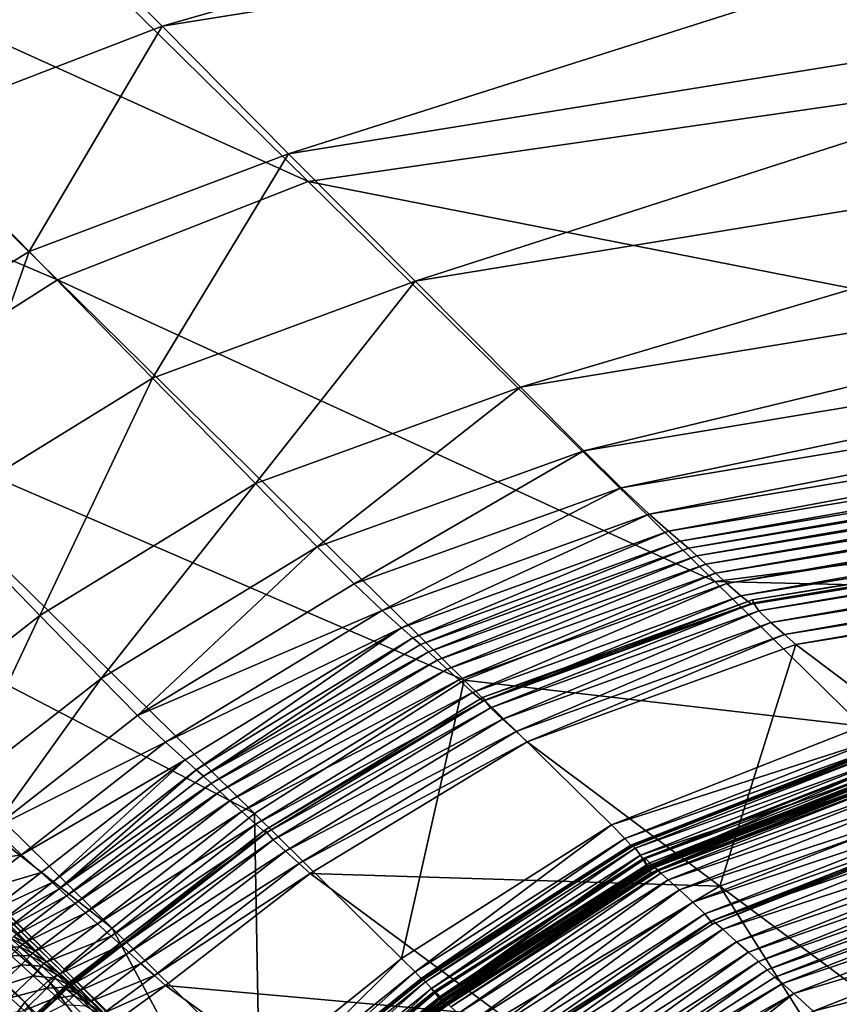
# Model space of a CAD drawing. Header units: millimetres. Extents: x 2387 to 13955, y -4964 to 364.
# Tile 768 of 1056: x 2463 to 2508, y 234 to 288. Entities that reach past the tile are written whole.
import ezdxf

# ---------------------------------------------------------------- set-up
doc = ezdxf.new("R2010")
doc.units = ezdxf.units.MM
doc.header["$MEASUREMENT"] = 0
doc.layers.add('Predefinito', color=7, linetype='Continuous', true_color=0x000000)

# ---------------------------------------------------------------- blocks, each defined once
blk = doc.blocks.new('Blocco 09')
at = {"layer": 'Predefinito'}
for points in [[(-954.798, 33.515, 715.808), (-895.286, 42.93, 715.807), (-876.089, 20.107, 600.211)], [(-887.909, 35.58, 768.714), (-946.648, 26.255, 768.714), (-940.865, 20.43, 769.271)], [(-940.865, 20.43, 769.271), (-882.716, 29.741, 769.271), (-887.909, 35.58, 768.714)], [(-968.547, 28.111, 715.808), (-954.798, 33.515, 715.808), (-932.858, 11.911, 600.213)], [(-876.089, 20.107, 600.211), (-932.858, 11.911, 600.213), (-954.798, 33.515, 715.808)], [(-882.716, 29.741, 769.271), (-940.865, 20.43, 769.271), (-933.926, 13.439, 769.543)], [(-933.926, 13.439, 769.543), (-876.484, 22.733, 769.542), (-882.716, 29.741, 769.271)], [(-980.06, 20.774, 715.808), (-968.547, 28.111, 715.808), (-946.606, 6.508, 600.213)], [(-932.858, 11.911, 600.213), (-946.606, 6.508, 600.213), (-968.547, 28.111, 715.808)], [(-946.648, 26.255, 768.714), (-960.594, 20.814, 768.714), (-954.945, 15.022, 769.271)], [(-954.945, 15.022, 769.271), (-940.865, 20.43, 769.271), (-946.648, 26.255, 768.714)], [(-876.484, 22.733, 769.542), (-933.926, 13.439, 769.543), (-926.987, 6.448, 769.271)], [(-926.987, 6.448, 769.271), (-870.252, 15.726, 769.271), (-876.484, 22.733, 769.542)], [(-946.606, 6.508, 600.213), (-958.118, -0.829, 600.213), (-980.06, 20.774, 715.808)], [(-940.865, 20.43, 769.271), (-954.945, 15.022, 769.271), (-948.166, 8.071, 769.542)], [(-948.166, 8.071, 769.542), (-933.926, 13.439, 769.543), (-940.865, 20.43, 769.271)], [(-932.858, 11.911, 600.213), (-876.089, 20.107, 600.211), (-856.563, -3.092, 483.865)], [(-870.252, 15.726, 769.271), (-926.987, 6.448, 769.271), (-921.205, 0.622, 768.714)], [(-921.205, 0.622, 768.714), (-865.059, 9.887, 768.714), (-870.252, 15.726, 769.271)], [(-959.876, 0.783, 769.543), (-948.166, 8.071, 769.542), (-954.945, 15.022, 769.271)], [(-933.926, 13.439, 769.543), (-948.166, 8.071, 769.542), (-941.388, 1.12, 769.271)], [(-941.388, 1.12, 769.271), (-926.987, 6.448, 769.271), (-933.926, 13.439, 769.543)], [(-946.606, 6.508, 600.213), (-932.858, 11.911, 600.213), (-910.542, -10.05, 483.867)], [(-856.563, -3.092, 483.865), (-910.542, -10.05, 483.867), (-932.858, 11.911, 600.213)], [(-865.059, 9.887, 768.714), (-921.205, 0.622, 768.714), (-917.735, -2.873, 768.132)], [(-917.735, -2.873, 768.132), (-861.942, 6.383, 768.132), (-865.059, 9.887, 768.714)], [(-948.166, 8.071, 769.542), (-959.876, 0.783, 769.543), (-953.164, -6.142, 769.271)], [(-953.164, -6.142, 769.271), (-941.388, 1.12, 769.271), (-948.166, 8.071, 769.542)], [(-958.118, -0.829, 600.213), (-946.606, 6.508, 600.213), (-924.29, -15.453, 483.867)], [(-910.542, -10.05, 483.867), (-924.29, -15.453, 483.867), (-946.606, 6.508, 600.213)], [(-926.987, 6.448, 769.271), (-941.388, 1.12, 769.271), (-935.739, -4.672, 768.714)], [(-935.739, -4.672, 768.714), (-921.205, 0.622, 768.714), (-926.987, 6.448, 769.271)], [(-861.942, 6.383, 768.132), (-917.735, -2.873, 768.132), (-915.682, -4.905, 767.45)], [(-915.682, -4.905, 767.45), (-860.107, 4.332, 767.451), (-861.942, 6.383, 768.132)], [(-860.107, 4.332, 767.451), (-915.682, -4.905, 767.45), (-914.148, -6.341, 766.594)], [(-914.148, -6.341, 766.594), (-858.754, 2.852, 766.597), (-860.107, 4.332, 767.451)], [(-858.754, 2.852, 766.597), (-914.148, -6.341, 766.594), (-913.083, -7.282, 765.8)], [(-913.083, -7.282, 765.8), (-857.819, 1.861, 765.804), (-858.754, 2.852, 766.597)], [(-857.819, 1.861, 765.804), (-913.083, -7.282, 765.8), (-912.438, -7.833, 765.305)], [(-912.438, -7.833, 765.305), (-857.235, 1.277, 765.308), (-857.819, 1.861, 765.804)], [(-941.388, 1.12, 769.271), (-953.164, -6.142, 769.271), (-947.571, -11.912, 768.714)], [(-947.571, -11.912, 768.714), (-935.739, -4.672, 768.714), (-941.388, 1.12, 769.271)], [(-857.235, 1.277, 765.308), (-912.438, -7.833, 765.305), (-911.994, -8.211, 765.072)], [(-911.994, -8.211, 765.072), (-856.821, 0.871, 765.072), (-857.235, 1.277, 765.308)], [(-921.205, 0.622, 768.714), (-935.739, -4.672, 768.714), (-932.349, -8.147, 768.132)], [(-932.349, -8.147, 768.132), (-917.735, -2.873, 768.132), (-921.205, 0.622, 768.714)], [(-856.821, 0.871, 765.072), (-911.994, -8.211, 765.072), (-911.534, -8.638, 765.063)], [(-911.534, -8.638, 765.063), (-856.397, 0.415, 765.06), (-856.821, 0.871, 765.072)], [(-856.397, 0.415, 765.06), (-911.534, -8.638, 765.063), (-911.043, -9.101, 765.103)], [(-911.043, -9.101, 765.103), (-855.954, -0.077, 765.099), (-856.397, 0.415, 765.06)], [(-855.954, -0.077, 765.099), (-911.043, -9.101, 765.103), (-910.504, -9.59, 765.016)], [(-910.504, -9.59, 765.016), (-855.487, -0.59, 765.013), (-855.954, -0.077, 765.099)], [(-965.922, -7.118, 600.215), (-958.118, -0.829, 600.213), (-935.802, -22.79, 483.867)], [(-924.29, -15.453, 483.867), (-935.802, -22.79, 483.867), (-958.118, -0.829, 600.213)], [(-855.487, -0.59, 765.013), (-910.504, -9.59, 765.016), (-909.878, -10.149, 764.627)], [(-909.878, -10.149, 764.627), (-854.945, -1.176, 764.627), (-855.487, -0.59, 765.013)], [(-854.945, -1.176, 764.627), (-909.878, -10.149, 764.627), (-909.121, -10.824, 763.763)], [(-909.121, -10.824, 763.763), (-854.279, -1.888, 763.763), (-854.945, -1.176, 764.627)], [(-854.279, -1.888, 763.763), (-909.121, -10.824, 763.763), (-908.533, -11.289, 762.857)], [(-908.533, -11.289, 762.857), (-853.752, -2.38, 762.857), (-854.279, -1.888, 763.763)], [(-853.666, -2.129, 762.182), (-908.471, -11.047, 762.177), (-908.413, -11.217, 762.339)], [(-908.471, -11.047, 762.177), (-853.666, -2.129, 762.182), (-853.627, -2.307, 762.342)], [(-908.413, -11.217, 762.339), (-853.627, -2.307, 762.342), (-853.666, -2.129, 762.182)], [(-853.752, -2.38, 762.857), (-908.533, -11.289, 762.857), (-908.413, -11.217, 762.339)], [(-853.627, -2.307, 762.342), (-908.413, -11.217, 762.339), (-908.471, -11.047, 762.177)], [(-853.627, -2.307, 762.342), (-908.413, -11.217, 762.339), (-908.122, -11.656, 762.306)], [(-908.413, -11.217, 762.339), (-853.627, -2.307, 762.342), (-853.752, -2.38, 762.857)], [(-908.122, -11.656, 762.306), (-853.387, -2.767, 762.307), (-853.627, -2.307, 762.342)], [(-917.735, -2.873, 768.132), (-932.349, -8.147, 768.132), (-930.332, -10.177, 767.448)], [(-930.332, -10.177, 767.448), (-915.682, -4.905, 767.45), (-917.735, -2.873, 768.132)], [(-910.542, -10.05, 483.867), (-856.563, -3.092, 483.865), (-849.499, -11.485, 440.634)], [(-853.387, -2.767, 762.307), (-908.122, -11.656, 762.306), (-907.477, -12.291, 761.561)], [(-907.477, -12.291, 761.561), (-852.822, -3.436, 761.561), (-853.387, -2.767, 762.307)], [(-852.822, -3.436, 761.561), (-907.477, -12.291, 761.561), (-906.723, -12.963, 759.816)], [(-906.723, -12.963, 759.816), (-852.154, -4.146, 759.816), (-852.822, -3.436, 761.561)], [(-852.154, -4.146, 759.816), (-906.723, -12.963, 759.816), (-906.107, -13.513, 756.787)], [(-906.107, -13.513, 756.787), (-851.607, -4.726, 756.787), (-852.154, -4.146, 759.816)], [(-935.739, -4.672, 768.714), (-947.571, -11.912, 768.714), (-944.215, -15.374, 768.132)], [(-944.215, -15.374, 768.132), (-932.349, -8.147, 768.132), (-935.739, -4.672, 768.714)], [(-851.607, -4.726, 756.787), (-906.107, -13.513, 756.787), (-895.49, -21.485, 715.863)], [(-915.682, -4.905, 767.45), (-930.332, -10.177, 767.448), (-928.798, -11.633, 766.587)], [(-928.798, -11.633, 766.587), (-914.148, -6.341, 766.594), (-915.682, -4.905, 767.45)], [(-955.471, -18.099, 768.671), (-947.571, -11.912, 768.714), (-953.164, -6.142, 769.271)], [(-914.148, -6.341, 766.594), (-928.798, -11.633, 766.587), (-927.729, -12.595, 765.789)], [(-927.729, -12.595, 765.789), (-913.083, -7.282, 765.8), (-914.148, -6.341, 766.594)], [(-968.543, -9.377, 600.223), (-965.922, -7.118, 600.215), (-943.606, -29.078, 483.876)], [(-935.802, -22.79, 483.867), (-943.606, -29.078, 483.876), (-965.922, -7.118, 600.215)], [(-913.083, -7.282, 765.8), (-927.729, -12.595, 765.789), (-927.104, -13.142, 765.298)], [(-927.104, -13.142, 765.298), (-912.438, -7.833, 765.305), (-913.083, -7.282, 765.8)], [(-912.438, -7.833, 765.305), (-927.104, -13.142, 765.298), (-926.692, -13.504, 765.071)], [(-926.692, -13.504, 765.071), (-911.994, -8.211, 765.072), (-912.438, -7.833, 765.305)], [(-932.349, -8.147, 768.132), (-944.215, -15.374, 768.132), (-942.211, -17.402, 767.447)], [(-942.211, -17.402, 767.447), (-930.332, -10.177, 767.448), (-932.349, -8.147, 768.132)], [(-911.994, -8.211, 765.072), (-926.692, -13.504, 765.071), (-926.258, -13.908, 765.069)], [(-926.258, -13.908, 765.069), (-911.534, -8.638, 765.063), (-911.994, -8.211, 765.072)], [(-911.534, -8.638, 765.063), (-926.258, -13.908, 765.069), (-925.778, -14.36, 765.113)], [(-925.778, -14.36, 765.113), (-911.043, -9.101, 765.103), (-911.534, -8.638, 765.063)], [(-911.043, -9.101, 765.103), (-925.778, -14.36, 765.113), (-925.229, -14.863, 765.022)], [(-925.229, -14.863, 765.022), (-910.504, -9.59, 765.016), (-911.043, -9.101, 765.103)], [(-969.417, -10.007, 600.215), (-968.822, -9.62, 600.223), (-946.509, -31.578, 483.904)], [(-968.822, -9.62, 600.223), (-968.629, -9.561, 600.228), (-946.317, -31.517, 483.923)], [(-946.317, -31.517, 483.923), (-946.509, -31.578, 483.904), (-968.822, -9.62, 600.223)], [(-968.629, -9.561, 600.228), (-968.543, -9.377, 600.223), (-946.23, -31.335, 483.904)], [(-946.23, -31.335, 483.904), (-946.317, -31.517, 483.923), (-968.629, -9.561, 600.228)], [(-943.606, -29.078, 483.876), (-946.23, -31.335, 483.904), (-968.543, -9.377, 600.223)], [(-910.504, -9.59, 765.016), (-925.229, -14.863, 765.022), (-924.587, -15.445, 764.629)], [(-924.587, -15.445, 764.629), (-909.878, -10.149, 764.627), (-910.504, -9.59, 765.016)], [(-970.705, -11.173, 600.213), (-969.417, -10.007, 600.215), (-947.102, -31.967, 483.876)], [(-946.509, -31.578, 483.904), (-947.102, -31.967, 483.876), (-969.417, -10.007, 600.215)], [(-928.798, -11.633, 766.587), (-930.332, -10.177, 767.448), (-942.211, -17.402, 767.447)], [(-909.878, -10.149, 764.627), (-924.587, -15.445, 764.629), (-923.829, -16.131, 763.763)], [(-924.29, -15.453, 483.867), (-910.542, -10.05, 483.867), (-902.468, -17.996, 440.635)], [(-923.829, -16.131, 763.763), (-909.121, -10.824, 763.763), (-909.878, -10.149, 764.627)], [(-849.499, -11.485, 440.634), (-902.468, -17.996, 440.635), (-910.542, -10.05, 483.867)], [(-971.703, -12.552, 600.231), (-970.705, -11.173, 600.213), (-948.39, -33.134, 483.867)], [(-947.102, -31.967, 483.876), (-948.39, -33.134, 483.867), (-970.705, -11.173, 600.213)], [(-909.121, -10.824, 763.763), (-923.829, -16.131, 763.763), (-923.256, -16.607, 762.855)], [(-923.256, -16.607, 762.855), (-908.533, -11.289, 762.857), (-909.121, -10.824, 763.763)], [(-908.533, -11.289, 762.857), (-923.256, -16.607, 762.855), (-923.171, -16.557, 762.332)], [(-908.471, -11.047, 762.177), (-923.251, -16.4, 762.167), (-923.171, -16.557, 762.332)], [(-923.251, -16.4, 762.167), (-908.471, -11.047, 762.177), (-908.413, -11.217, 762.339)], [(-908.413, -11.217, 762.339), (-923.171, -16.557, 762.332), (-923.251, -16.4, 762.167)], [(-923.171, -16.557, 762.332), (-908.413, -11.217, 762.339), (-908.471, -11.047, 762.177)], [(-908.413, -11.217, 762.339), (-923.171, -16.557, 762.332), (-922.848, -16.977, 762.304)], [(-923.171, -16.557, 762.332), (-908.413, -11.217, 762.339), (-908.533, -11.289, 762.857)], [(-922.848, -16.977, 762.304), (-908.122, -11.656, 762.306), (-908.413, -11.217, 762.339)], [(-942.211, -17.402, 767.447), (-940.672, -18.869, 766.583), (-928.798, -11.633, 766.587)], [(-927.729, -12.595, 765.789), (-928.798, -11.633, 766.587), (-940.672, -18.869, 766.583)], [(-908.122, -11.656, 762.306), (-922.848, -16.977, 762.304), (-922.196, -17.61, 761.561)], [(-922.196, -17.61, 761.561), (-907.477, -12.291, 761.561), (-908.122, -11.656, 762.306)], [(-947.571, -11.912, 768.714), (-955.471, -18.099, 768.671), (-952.123, -21.553, 768.089)], [(-952.123, -21.553, 768.089), (-944.215, -15.374, 768.132), (-947.571, -11.912, 768.714)], [(-907.477, -12.291, 761.561), (-922.196, -17.61, 761.561), (-921.447, -18.287, 759.816)], [(-921.447, -18.287, 759.816), (-906.723, -12.963, 759.816), (-907.477, -12.291, 761.561)], [(-948.39, -33.134, 483.867), (-949.393, -34.508, 483.935), (-971.703, -12.552, 600.231)], [(-940.672, -18.869, 766.583), (-939.598, -19.842, 765.783), (-927.729, -12.595, 765.789)], [(-927.729, -12.595, 765.789), (-939.598, -19.842, 765.783), (-938.988, -20.388, 765.293)], [(-938.988, -20.388, 765.293), (-927.104, -13.142, 765.298), (-927.729, -12.595, 765.789)], [(-906.723, -12.963, 759.816), (-921.447, -18.287, 759.816), (-920.835, -18.842, 756.787)], [(-920.835, -18.842, 756.787), (-906.107, -13.513, 756.787), (-906.723, -12.963, 759.816)], [(-927.104, -13.142, 765.298), (-938.988, -20.388, 765.293), (-938.596, -20.739, 765.07)], [(-938.596, -20.739, 765.07), (-926.692, -13.504, 765.071), (-927.104, -13.142, 765.298)], [(-926.258, -13.908, 765.069), (-926.692, -13.504, 765.071), (-938.596, -20.739, 765.07)], [(-938.596, -20.739, 765.07), (-938.177, -21.127, 765.073), (-926.258, -13.908, 765.069)], [(-925.778, -14.36, 765.113), (-926.258, -13.908, 765.069), (-938.177, -21.127, 765.073)], [(-906.107, -13.513, 756.787), (-920.835, -18.842, 756.787), (-910.268, -26.772, 715.803)], [(-910.268, -26.772, 715.803), (-895.49, -21.485, 715.863), (-906.107, -13.513, 756.787)], [(-938.177, -21.127, 765.073), (-937.702, -21.568, 765.12), (-925.778, -14.36, 765.113)], [(-925.229, -14.863, 765.022), (-925.778, -14.36, 765.113), (-937.702, -21.568, 765.12)], [(-937.702, -21.568, 765.12), (-937.144, -22.078, 765.027), (-925.229, -14.863, 765.022)], [(-924.587, -15.445, 764.629), (-925.229, -14.863, 765.022), (-937.144, -22.078, 765.027)], [(-944.215, -15.374, 768.132), (-952.123, -21.553, 768.089), (-950.121, -23.578, 767.404)], [(-950.121, -23.578, 767.404), (-942.211, -17.402, 767.447), (-944.215, -15.374, 768.132)], [(-937.144, -22.078, 765.027), (-936.491, -22.672, 764.63), (-924.587, -15.445, 764.629)], [(-923.829, -16.131, 763.763), (-924.587, -15.445, 764.629), (-936.491, -22.672, 764.63)], [(-927.728, -30.735, 440.635), (-935.802, -22.79, 483.867), (-924.29, -15.453, 483.867)], [(-924.29, -15.453, 483.867), (-916.216, -23.399, 440.635), (-927.728, -30.735, 440.635)], [(-902.468, -17.996, 440.635), (-916.216, -23.399, 440.635), (-924.29, -15.453, 483.867)], [(-936.491, -22.672, 764.63), (-935.73, -23.364, 763.763), (-923.829, -16.131, 763.763)], [(-923.256, -16.607, 762.855), (-923.829, -16.131, 763.763), (-935.73, -23.364, 763.763)], [(-935.73, -23.364, 763.763), (-935.171, -23.852, 762.853), (-923.256, -16.607, 762.855)], [(-923.171, -16.557, 762.332), (-923.251, -16.4, 762.167), (-935.227, -23.694, 762.158)], [(-935.227, -23.694, 762.158), (-923.251, -16.4, 762.167), (-923.171, -16.557, 762.332)], [(-935.227, -23.694, 762.158), (-935.123, -23.831, 762.326), (-923.171, -16.557, 762.332)], [(-923.171, -16.557, 762.332), (-935.123, -23.831, 762.326), (-935.227, -23.694, 762.158)], [(-923.256, -16.607, 762.855), (-935.171, -23.852, 762.853), (-935.123, -23.831, 762.326)], [(-922.848, -16.977, 762.304), (-923.171, -16.557, 762.332), (-935.123, -23.831, 762.326)], [(-935.123, -23.831, 762.326), (-923.171, -16.557, 762.332), (-923.256, -16.607, 762.855)], [(-935.123, -23.831, 762.326), (-934.764, -24.222, 762.303), (-922.848, -16.977, 762.304)], [(-922.196, -17.61, 761.561), (-922.848, -16.977, 762.304), (-934.764, -24.222, 762.303)], [(-940.672, -18.869, 766.583), (-942.211, -17.402, 767.447), (-950.121, -23.578, 767.404)], [(-934.764, -24.222, 762.303), (-934.101, -24.847, 761.561), (-922.196, -17.61, 761.561)], [(-921.447, -18.287, 759.816), (-922.196, -17.61, 761.561), (-934.101, -24.847, 761.561)], [(-934.101, -24.847, 761.561), (-933.354, -25.526, 759.816), (-921.447, -18.287, 759.816)], [(-920.835, -18.842, 756.787), (-921.447, -18.287, 759.816), (-933.354, -25.526, 759.816)], [(-916.216, -23.399, 440.635), (-902.468, -17.996, 440.635), (-901.733, -18.746, 435.591)], [(-950.121, -23.578, 767.404), (-948.58, -25.046, 766.538), (-940.672, -18.869, 766.583)], [(-939.598, -19.842, 765.783), (-940.672, -18.869, 766.583), (-948.58, -25.046, 766.538)], [(-933.354, -25.526, 759.816), (-932.743, -26.082, 756.787), (-920.835, -18.842, 756.787)], [(-910.268, -26.772, 715.803), (-920.835, -18.842, 756.787), (-932.743, -26.082, 756.787)], [(-901.733, -18.746, 435.591), (-915.475, -24.146, 435.59), (-916.216, -23.399, 440.635)], [(-915.475, -24.146, 435.59), (-901.733, -18.746, 435.591), (-901.434, -19.121, 433.804)], [(-901.434, -19.121, 433.804), (-915.157, -24.513, 433.805), (-915.475, -24.146, 435.59)], [(-915.157, -24.513, 433.805), (-901.434, -19.121, 433.804), (-901.382, -19.225, 433.634)], [(-901.382, -19.225, 433.634), (-915.094, -24.611, 433.636), (-915.157, -24.513, 433.805)], [(-915.116, -24.554, 433.439), (-901.392, -19.162, 433.438), (-901.355, -19.118, 432.488)], [(-901.355, -19.118, 432.488), (-915.097, -24.518, 432.488), (-915.116, -24.554, 433.439)], [(-901.392, -19.162, 433.438), (-915.116, -24.554, 433.439), (-915.094, -24.611, 433.636)], [(-915.097, -24.518, 432.488), (-901.355, -19.118, 432.488), (-901.163, -19.28, 430.057)], [(-901.163, -19.28, 430.057), (-914.911, -24.683, 430.057), (-915.097, -24.518, 432.488)], [(-915.094, -24.611, 433.636), (-901.382, -19.225, 433.634), (-901.392, -19.162, 433.438)], [(-914.911, -24.683, 430.057), (-901.163, -19.28, 430.057), (-900.893, -19.673, 427.674)], [(-948.58, -25.046, 766.538), (-947.504, -26.021, 765.738), (-939.598, -19.842, 765.783)], [(-939.598, -19.842, 765.783), (-947.504, -26.021, 765.738), (-946.902, -26.568, 765.248)], [(-946.902, -26.568, 765.248), (-938.988, -20.388, 765.293), (-939.598, -19.842, 765.783)], [(-900.893, -19.673, 427.674), (-914.612, -25.063, 427.674), (-914.911, -24.683, 430.057)], [(-914.612, -25.063, 427.674), (-900.893, -19.673, 427.674), (-900.62, -20.323, 426.87)], [(-914.446, -25.226, 425.722), (-900.727, -19.836, 425.721), (-900.589, -19.845, 423.294)], [(-900.727, -19.836, 425.721), (-914.446, -25.226, 425.722), (-914.234, -25.69, 426.663)], [(-900.589, -19.845, 423.294), (-914.337, -25.248, 423.294), (-914.446, -25.226, 425.722)], [(-914.337, -25.248, 423.294), (-900.589, -19.845, 423.294), (-900.369, -20.088, 420.872)], [(-914.234, -25.69, 426.663), (-900.602, -20.34, 426.66), (-900.727, -19.836, 425.721)], [(-938.988, -20.388, 765.293), (-946.902, -26.568, 765.248), (-946.519, -26.916, 765.027)], [(-946.519, -26.916, 765.027), (-938.596, -20.739, 765.07), (-938.988, -20.388, 765.293)], [(-900.62, -20.323, 426.87), (-914.252, -25.672, 426.873), (-914.612, -25.063, 427.674)], [(-900.369, -20.088, 420.872), (-914.111, -25.488, 420.872), (-914.337, -25.248, 423.294)], [(-914.252, -25.672, 426.873), (-900.62, -20.323, 426.87), (-900.478, -20.716, 426.81)], [(-900.602, -20.34, 426.66), (-914.234, -25.69, 426.663), (-914.052, -26.039, 426.814)], [(-914.111, -25.488, 420.872), (-900.369, -20.088, 420.872), (-900.248, -20.288, 419.95)], [(-900.248, -20.288, 419.95), (-913.972, -25.68, 419.95), (-914.111, -25.488, 420.872)], [(-914.052, -26.039, 426.814), (-900.478, -20.716, 426.81), (-900.602, -20.34, 426.66)], [(-913.972, -25.68, 419.95), (-900.248, -20.288, 419.95), (-900.207, -20.383, 419.772)], [(-900.207, -20.383, 419.772), (-913.918, -25.769, 419.773), (-913.972, -25.68, 419.95)], [(-913.96, -25.637, 417.733), (-900.218, -20.237, 417.732), (-900.088, -20.338, 412.581)], [(-900.218, -20.237, 417.732), (-913.96, -25.637, 417.733), (-913.951, -25.7, 419.582)], [(-900.088, -20.338, 412.581), (-913.836, -25.741, 412.581), (-913.96, -25.637, 417.733)], [(-913.951, -25.7, 419.582), (-900.227, -20.309, 419.581), (-900.218, -20.237, 417.732)], [(-900.227, -20.309, 419.581), (-913.951, -25.7, 419.582), (-913.918, -25.769, 419.773)], [(-913.918, -25.769, 419.773), (-900.207, -20.383, 419.772), (-900.227, -20.309, 419.581)], [(-913.836, -25.741, 412.581), (-900.088, -20.338, 412.581), (-899.945, -20.479, 360.751)], [(-899.945, -20.479, 360.751), (-913.693, -25.882, 360.751), (-913.836, -25.741, 412.581)], [(-913.693, -25.882, 360.751), (-899.945, -20.479, 360.751), (-899.897, -20.526, 218.866)], [(-899.897, -20.526, 218.866), (-913.646, -25.929, 218.866), (-913.693, -25.882, 360.751)], [(-913.646, -25.929, 218.866), (-899.897, -20.526, 218.866), (-899.897, -20.526, 77.861)], [(-899.897, -20.526, 77.861), (-913.646, -25.929, 77.861), (-913.646, -25.929, 218.866)], [(-899.897, -20.526, 28.671), (-913.646, -25.929, 28.671), (-913.646, -25.929, 77.861)], [(-913.646, -25.929, 77.861), (-899.897, -20.526, 77.861), (-899.897, -20.526, 28.671)], [(-913.646, -25.929, 28.671), (-899.897, -20.526, 28.671), (-899.76, -20.648, 25.292)], [(-938.177, -21.127, 765.073), (-938.596, -20.739, 765.07), (-946.519, -26.916, 765.027)], [(-900.478, -20.716, 426.81), (-914.052, -26.039, 426.814), (-914.252, -25.672, 426.873)], [(-899.76, -20.648, 25.292), (-913.51, -26.052, 25.292), (-913.646, -25.929, 28.671)], [(-913.51, -26.052, 25.292), (-899.76, -20.648, 25.292), (-899.349, -21.015, 21.718)], [(-899.349, -21.015, 21.718), (-913.101, -26.422, 21.718), (-913.51, -26.052, 25.292)], [(-913.101, -26.422, 21.718), (-899.349, -21.015, 21.718), (-898.733, -21.564, 18.689)], [(-946.519, -26.916, 765.027), (-946.104, -27.297, 765.032), (-938.177, -21.127, 765.073)], [(-937.702, -21.568, 765.12), (-938.177, -21.127, 765.073), (-946.104, -27.297, 765.032)], [(-946.104, -27.297, 765.032), (-945.63, -27.73, 765.08), (-937.702, -21.568, 765.12)], [(-937.144, -22.078, 765.027), (-937.702, -21.568, 765.12), (-945.63, -27.73, 765.08)], [(-898.733, -21.564, 18.689), (-912.489, -26.976, 18.689), (-913.101, -26.422, 21.718)], [(-912.489, -26.976, 18.689), (-898.733, -21.564, 18.689), (-897.979, -22.237, 16.945)], [(-895.49, -21.485, 715.863), (-910.268, -26.772, 715.803), (-879.656, -49.577, 600.196)], [(-945.63, -27.73, 765.08), (-945.071, -28.238, 764.988), (-937.144, -22.078, 765.027)], [(-936.491, -22.672, 764.63), (-937.144, -22.078, 765.027), (-945.071, -28.238, 764.988)], [(-945.071, -28.238, 764.988), (-944.417, -28.83, 764.596), (-936.491, -22.672, 764.63)], [(-935.73, -23.364, 763.763), (-936.491, -22.672, 764.63), (-944.417, -28.83, 764.596)], [(-897.979, -22.237, 16.945), (-911.74, -27.654, 16.945), (-912.489, -26.976, 18.689)], [(-911.74, -27.654, 16.945), (-897.979, -22.237, 16.945), (-897.334, -22.871, 16.2)], [(-935.534, -37.021, 440.651), (-943.606, -29.078, 483.876), (-935.802, -22.79, 483.867)], [(-935.802, -22.79, 483.867), (-927.728, -30.735, 440.635), (-935.534, -37.021, 440.651)], [(-897.334, -22.871, 16.2), (-911.087, -28.286, 16.201), (-911.74, -27.654, 16.945)], [(-911.087, -28.286, 16.201), (-897.334, -22.871, 16.2), (-897.043, -23.309, 16.167)], [(-910.761, -28.703, 16.174), (-897.043, -23.309, 16.167), (-896.923, -23.238, 15.649)], [(-896.923, -23.238, 15.649), (-910.679, -28.655, 15.651), (-910.761, -28.703, 16.174)], [(-910.679, -28.655, 15.651), (-896.923, -23.238, 15.649), (-896.335, -23.703, 14.742)], [(-948.58, -25.046, 766.538), (-950.121, -23.578, 767.404), (-952.867, -25.701, 767.274)], [(-944.417, -28.83, 764.596), (-943.661, -29.516, 763.744), (-935.73, -23.364, 763.763)], [(-935.171, -23.852, 762.853), (-935.73, -23.364, 763.763), (-943.661, -29.516, 763.744)], [(-935.123, -23.831, 762.326), (-935.227, -23.694, 762.158), (-943.198, -29.917, 762.147)], [(-943.198, -29.917, 762.147), (-935.227, -23.694, 762.158), (-935.123, -23.831, 762.326)], [(-926.981, -31.478, 435.59), (-927.728, -30.735, 440.635), (-916.216, -23.399, 440.635)], [(-916.216, -23.399, 440.635), (-915.475, -24.146, 435.59), (-926.981, -31.478, 435.59)], [(-897.043, -23.309, 16.167), (-910.761, -28.703, 16.174), (-911.087, -28.286, 16.201)], [(-910.761, -28.703, 16.174), (-897.043, -23.309, 16.167), (-896.986, -23.478, 16.329)], [(-897.043, -23.309, 16.167), (-910.761, -28.703, 16.174), (-910.679, -28.858, 16.34)], [(-896.986, -23.478, 16.329), (-910.679, -28.858, 16.34), (-910.761, -28.703, 16.174)], [(-910.679, -28.858, 16.34), (-896.986, -23.478, 16.329), (-897.043, -23.309, 16.167)], [(-896.335, -23.703, 14.742), (-910.107, -29.132, 14.742), (-910.679, -28.655, 15.651)], [(-910.107, -29.132, 14.742), (-896.335, -23.703, 14.742), (-895.579, -24.378, 13.878)], [(-943.661, -29.516, 763.744), (-943.114, -30.009, 762.848), (-935.171, -23.852, 762.853)], [(-943.198, -29.917, 762.147), (-943.071, -30.041, 762.3), (-935.123, -23.831, 762.326)], [(-935.123, -23.831, 762.326), (-943.085, -30.025, 762.322), (-943.198, -29.917, 762.147)], [(-935.171, -23.852, 762.853), (-943.114, -30.009, 762.848), (-943.085, -30.025, 762.322)], [(-943.085, -30.025, 762.322), (-935.123, -23.831, 762.326), (-935.171, -23.852, 762.853)], [(-934.764, -24.222, 762.303), (-935.123, -23.831, 762.326), (-943.071, -30.041, 762.3)], [(-943.071, -30.041, 762.3), (-942.687, -30.403, 762.266), (-934.764, -24.222, 762.303)], [(-934.101, -24.847, 761.561), (-934.764, -24.222, 762.303), (-942.687, -30.403, 762.266)], [(-926.644, -31.832, 433.805), (-926.981, -31.478, 435.59), (-915.475, -24.146, 435.59)], [(-915.475, -24.146, 435.59), (-915.157, -24.513, 433.805), (-926.644, -31.832, 433.805)], [(-942.687, -30.403, 762.266), (-942.024, -31.008, 761.528), (-934.101, -24.847, 761.561)], [(-933.354, -25.526, 759.816), (-934.101, -24.847, 761.561), (-942.024, -31.008, 761.528)], [(-926.568, -31.922, 433.636), (-926.644, -31.832, 433.805), (-915.157, -24.513, 433.805)], [(-926.423, -32.019, 430.057), (-926.603, -31.85, 432.489), (-915.097, -24.518, 432.488)], [(-926.603, -31.873, 433.44), (-915.116, -24.554, 433.439), (-915.097, -24.518, 432.488)], [(-915.097, -24.518, 432.488), (-926.603, -31.85, 432.489), (-926.603, -31.873, 433.44)], [(-915.116, -24.554, 433.439), (-926.603, -31.873, 433.44), (-926.568, -31.922, 433.636)], [(-915.157, -24.513, 433.805), (-915.094, -24.611, 433.636), (-926.568, -31.922, 433.636)], [(-926.568, -31.922, 433.636), (-915.094, -24.611, 433.636), (-915.116, -24.554, 433.439)], [(-915.097, -24.518, 432.488), (-914.911, -24.683, 430.057), (-926.423, -32.019, 430.057)], [(-926.094, -32.379, 427.675), (-926.423, -32.019, 430.057), (-914.911, -24.683, 430.057)], [(-914.911, -24.683, 430.057), (-914.612, -25.063, 427.674), (-926.094, -32.379, 427.675)], [(-895.579, -24.378, 13.878), (-909.348, -29.819, 13.876), (-910.107, -29.132, 14.742)], [(-909.348, -29.819, 13.876), (-895.579, -24.378, 13.878), (-894.955, -24.935, 13.49)], [(-952.867, -25.701, 767.274), (-951.332, -27.16, 766.411), (-948.58, -25.046, 766.538)], [(-947.504, -26.021, 765.738), (-948.58, -25.046, 766.538), (-951.332, -27.16, 766.411)], [(-925.646, -32.928, 426.875), (-926.094, -32.379, 427.675), (-914.612, -25.063, 427.674)], [(-925.849, -32.584, 423.293), (-925.928, -32.542, 425.723), (-914.446, -25.226, 425.722)], [(-914.446, -25.226, 425.722), (-925.928, -32.542, 425.723), (-925.628, -32.946, 426.666)], [(-914.446, -25.226, 425.722), (-914.337, -25.248, 423.294), (-925.849, -32.584, 423.293)], [(-925.617, -32.82, 420.872), (-925.849, -32.584, 423.293), (-914.337, -25.248, 423.294)], [(-914.612, -25.063, 427.674), (-914.252, -25.672, 426.873), (-925.646, -32.928, 426.875)], [(-925.628, -32.946, 426.666), (-914.234, -25.69, 426.663), (-914.446, -25.226, 425.722)], [(-914.337, -25.248, 423.294), (-914.111, -25.488, 420.872), (-925.617, -32.82, 420.872)], [(-894.955, -24.935, 13.49), (-908.704, -30.401, 13.482), (-909.348, -29.819, 13.876)], [(-908.704, -30.401, 13.482), (-894.955, -24.935, 13.49), (-894.418, -25.423, 13.404)], [(-942.024, -31.008, 761.528), (-941.287, -31.676, 759.795), (-933.354, -25.526, 759.816)], [(-932.743, -26.082, 756.787), (-933.354, -25.526, 759.816), (-941.287, -31.676, 759.795)], [(-925.387, -33.255, 426.818), (-925.646, -32.928, 426.875), (-914.252, -25.672, 426.873)], [(-914.234, -25.69, 426.663), (-925.628, -32.946, 426.666), (-925.387, -33.255, 426.818)], [(-925.458, -32.999, 419.951), (-925.617, -32.82, 420.872), (-914.111, -25.488, 420.872)], [(-925.348, -33.078, 412.581), (-925.466, -32.969, 417.733), (-913.96, -25.637, 417.733)], [(-913.96, -25.637, 417.733), (-925.466, -32.969, 417.733), (-925.438, -33.02, 419.582)], [(-914.111, -25.488, 420.872), (-913.972, -25.68, 419.95), (-925.458, -32.999, 419.951)], [(-925.392, -33.079, 419.773), (-925.458, -32.999, 419.951), (-913.972, -25.68, 419.95)], [(-925.438, -33.02, 419.582), (-913.951, -25.7, 419.582), (-913.96, -25.637, 417.733)], [(-913.951, -25.7, 419.582), (-925.438, -33.02, 419.582), (-925.392, -33.079, 419.773)], [(-913.972, -25.68, 419.95), (-913.918, -25.769, 419.773), (-925.392, -33.079, 419.773)], [(-925.392, -33.079, 419.773), (-913.918, -25.769, 419.773), (-913.951, -25.7, 419.582)], [(-914.252, -25.672, 426.873), (-914.052, -26.039, 426.814), (-925.387, -33.255, 426.818)], [(-925.387, -33.255, 426.818), (-914.052, -26.039, 426.814), (-914.234, -25.69, 426.663)], [(-913.96, -25.637, 417.733), (-913.836, -25.741, 412.581), (-925.348, -33.078, 412.581)], [(-925.205, -33.219, 360.751), (-925.348, -33.078, 412.581), (-913.836, -25.741, 412.581)], [(-913.836, -25.741, 412.581), (-913.693, -25.882, 360.751), (-925.205, -33.219, 360.751)], [(-925.158, -33.265, 218.866), (-925.205, -33.219, 360.751), (-913.693, -25.882, 360.751)], [(-913.693, -25.882, 360.751), (-913.646, -25.929, 218.866), (-925.158, -33.265, 218.866)], [(-925.158, -33.265, 77.861), (-925.158, -33.265, 218.866), (-913.646, -25.929, 218.866)], [(-913.646, -25.929, 218.866), (-913.646, -25.929, 77.861), (-925.158, -33.265, 77.861)], [(-925.158, -33.265, 28.671), (-925.158, -33.265, 77.861), (-913.646, -25.929, 77.861)], [(-913.646, -25.929, 77.861), (-913.646, -25.929, 28.671), (-925.158, -33.265, 28.671)], [(-925.022, -33.389, 25.292), (-925.158, -33.265, 28.671), (-913.646, -25.929, 28.671)], [(-913.646, -25.929, 28.671), (-913.51, -26.052, 25.292), (-925.022, -33.389, 25.292)], [(-894.418, -25.423, 13.404), (-908.154, -30.905, 13.391), (-908.704, -30.401, 13.482)], [(-908.154, -30.905, 13.391), (-894.418, -25.423, 13.404), (-893.925, -25.887, 13.443)], [(-893.925, -25.887, 13.443), (-907.675, -31.355, 13.435), (-908.154, -30.905, 13.391)], [(-907.675, -31.355, 13.435), (-893.925, -25.887, 13.443), (-893.462, -26.315, 13.434)], [(-951.332, -27.16, 766.411), (-950.263, -28.129, 765.613), (-947.504, -26.021, 765.738)], [(-946.902, -26.568, 765.248), (-947.504, -26.021, 765.738), (-950.263, -28.129, 765.613)], [(-941.287, -31.676, 759.795), (-940.68, -32.227, 756.775), (-932.743, -26.082, 756.787)], [(-922.193, -33.879, 715.784), (-932.743, -26.082, 756.787), (-940.68, -32.227, 756.775)], [(-932.743, -26.082, 756.787), (-922.193, -33.879, 715.784), (-910.268, -26.772, 715.803)], [(-924.614, -33.759, 21.718), (-925.022, -33.389, 25.292), (-913.51, -26.052, 25.292)], [(-913.51, -26.052, 25.292), (-913.101, -26.422, 21.718), (-924.614, -33.759, 21.718)], [(-924.003, -34.315, 18.689), (-924.614, -33.759, 21.718), (-913.101, -26.422, 21.718)], [(-913.101, -26.422, 21.718), (-912.489, -26.976, 18.689), (-924.003, -34.315, 18.689)], [(-893.462, -26.315, 13.434), (-907.243, -31.758, 13.434), (-907.675, -31.355, 13.435)], [(-907.243, -31.758, 13.434), (-893.462, -26.315, 13.434), (-893.015, -26.697, 13.2)], [(-950.263, -28.129, 765.613), (-949.66, -28.679, 765.123), (-946.902, -26.568, 765.248)], [(-946.519, -26.916, 765.027), (-946.902, -26.568, 765.248), (-949.66, -28.679, 765.123)], [(-949.66, -28.679, 765.123), (-949.274, -29.035, 764.899), (-946.519, -26.916, 765.027)], [(-946.104, -27.297, 765.032), (-946.519, -26.916, 765.027), (-949.274, -29.035, 764.899)], [(-923.256, -34.994, 16.945), (-924.003, -34.315, 18.689), (-912.489, -26.976, 18.689)], [(-912.489, -26.976, 18.689), (-911.74, -27.654, 16.945), (-923.256, -34.994, 16.945)], [(-910.268, -26.772, 715.803), (-922.193, -33.879, 715.784), (-891.628, -56.28, 600.117)], [(-891.628, -56.28, 600.117), (-879.656, -49.577, 600.196), (-910.268, -26.772, 715.803)], [(-893.015, -26.697, 13.2), (-906.832, -32.118, 13.208), (-907.243, -31.758, 13.434)], [(-906.832, -32.118, 13.208), (-893.015, -26.697, 13.2), (-892.368, -27.249, 12.855)], [(-949.274, -29.035, 764.899), (-948.853, -29.421, 764.903), (-946.104, -27.297, 765.032)], [(-945.63, -27.73, 765.08), (-946.104, -27.297, 765.032), (-948.853, -29.421, 764.903)], [(-892.368, -27.249, 12.855), (-906.209, -32.665, 12.867), (-906.832, -32.118, 13.208)], [(-906.209, -32.665, 12.867), (-892.368, -27.249, 12.855), (-891.305, -28.189, 12.512)], [(-948.853, -29.421, 764.903), (-948.378, -29.854, 764.953), (-945.63, -27.73, 765.08)], [(-945.071, -28.238, 764.988), (-945.63, -27.73, 765.08), (-948.378, -29.854, 764.953)], [(-922.592, -35.618, 16.203), (-923.256, -34.994, 16.945), (-911.74, -27.654, 16.945)], [(-911.74, -27.654, 16.945), (-911.087, -28.286, 16.201), (-922.592, -35.618, 16.203)], [(-948.378, -29.854, 764.953), (-947.829, -30.347, 764.866), (-945.071, -28.238, 764.988)], [(-944.417, -28.83, 764.596), (-945.071, -28.238, 764.988), (-947.829, -30.347, 764.866)], [(-922.23, -36.007, 16.18), (-922.592, -35.618, 16.203), (-911.087, -28.286, 16.201)], [(-911.087, -28.286, 16.201), (-910.761, -28.703, 16.174), (-922.23, -36.007, 16.18)], [(-891.305, -28.189, 12.512), (-905.139, -33.627, 12.521), (-906.209, -32.665, 12.867)], [(-905.139, -33.627, 12.521), (-891.305, -28.189, 12.512), (-889.409, -29.623, 12.257)], [(-947.829, -30.347, 764.866), (-947.194, -30.917, 764.494), (-944.417, -28.83, 764.596)], [(-943.661, -29.516, 763.744), (-944.417, -28.83, 764.596), (-947.194, -30.917, 764.494)], [(-938.162, -39.274, 440.7), (-946.23, -31.335, 483.904), (-943.606, -29.078, 483.876)], [(-943.606, -29.078, 483.876), (-935.534, -37.021, 440.651), (-938.162, -39.274, 440.7)], [(-922.23, -36.007, 16.18), (-910.761, -28.703, 16.174), (-910.679, -28.655, 15.651)], [(-910.679, -28.655, 15.651), (-922.184, -35.988, 15.652), (-922.23, -36.007, 16.18)], [(-922.125, -36.143, 16.348), (-922.23, -36.007, 16.18), (-910.761, -28.703, 16.174)], [(-910.761, -28.703, 16.174), (-922.23, -36.007, 16.18), (-922.125, -36.143, 16.348)], [(-921.625, -36.476, 14.742), (-922.184, -35.988, 15.652), (-910.679, -28.655, 15.651)], [(-910.761, -28.703, 16.174), (-910.679, -28.858, 16.34), (-922.125, -36.143, 16.348)], [(-922.125, -36.143, 16.348), (-910.679, -28.858, 16.34), (-910.761, -28.703, 16.174)], [(-910.679, -28.655, 15.651), (-910.107, -29.132, 14.742), (-921.625, -36.476, 14.742)], [(-920.863, -37.168, 13.875), (-921.625, -36.476, 14.742), (-910.107, -29.132, 14.742)], [(-910.107, -29.132, 14.742), (-909.348, -29.819, 13.876), (-920.863, -37.168, 13.875)], [(-948.661, -30.096, 764.953), (-949.136, -29.663, 764.903), (-949.64, -30.154, 765.033)], [(-948.527, -29.966, 764.867), (-949.003, -29.533, 764.817), (-949.136, -29.663, 764.903)], [(-949.136, -29.663, 764.903), (-948.661, -30.096, 764.953), (-948.527, -29.966, 764.867)], [(-948.378, -29.854, 764.953), (-948.853, -29.421, 764.903), (-949.003, -29.533, 764.817)], [(-949.003, -29.533, 764.817), (-948.527, -29.966, 764.867), (-948.378, -29.854, 764.953)], [(-947.194, -30.917, 764.494), (-946.459, -31.577, 763.687), (-943.661, -29.516, 763.744)], [(-943.114, -30.009, 762.848), (-943.661, -29.516, 763.744), (-946.459, -31.577, 763.687)], [(-889.409, -29.623, 12.257), (-903.24, -35.085, 12.259), (-905.139, -33.627, 12.521)], [(-949.64, -30.154, 765.033), (-949.166, -30.584, 765.082), (-948.661, -30.096, 764.953)], [(-948.112, -30.589, 764.866), (-948.661, -30.096, 764.953), (-949.166, -30.584, 765.082)], [(-947.987, -30.449, 764.784), (-948.527, -29.966, 764.867), (-948.661, -30.096, 764.953)], [(-948.661, -30.096, 764.953), (-948.112, -30.589, 764.866), (-947.987, -30.449, 764.784)], [(-947.829, -30.347, 764.866), (-948.378, -29.854, 764.953), (-948.527, -29.966, 764.867)], [(-948.527, -29.966, 764.867), (-947.987, -30.449, 764.784), (-947.829, -30.347, 764.866)], [(-946.459, -31.577, 763.687), (-945.921, -32.067, 762.833), (-943.114, -30.009, 762.848)], [(-943.071, -30.041, 762.3), (-943.198, -29.917, 762.147), (-945.962, -32.057, 762.128)], [(-945.875, -32.121, 762.321), (-945.962, -32.057, 762.128), (-943.198, -29.917, 762.147)], [(-945.962, -32.057, 762.128), (-945.819, -32.187, 762.233), (-943.071, -30.041, 762.3)], [(-943.085, -30.025, 762.322), (-943.114, -30.009, 762.848), (-945.921, -32.067, 762.833)], [(-945.921, -32.067, 762.833), (-945.875, -32.121, 762.321), (-943.085, -30.025, 762.322)], [(-943.198, -29.917, 762.147), (-943.085, -30.025, 762.322), (-945.875, -32.121, 762.321)], [(-942.687, -30.403, 762.266), (-943.071, -30.041, 762.3), (-945.819, -32.187, 762.233)], [(-920.208, -37.764, 13.478), (-920.863, -37.168, 13.875), (-909.348, -29.819, 13.876)], [(-909.348, -29.819, 13.876), (-908.704, -30.401, 13.482), (-920.208, -37.764, 13.478)], [(-948.604, -31.093, 764.989), (-949.166, -30.584, 765.082), (-950.43, -31.774, 765.125)], [(-949.166, -30.584, 765.082), (-948.604, -31.093, 764.989), (-948.112, -30.589, 764.866)], [(-947.477, -31.159, 764.494), (-948.112, -30.589, 764.866), (-948.604, -31.093, 764.989)], [(-947.366, -31.003, 764.425), (-947.987, -30.449, 764.784), (-948.112, -30.589, 764.866)], [(-948.112, -30.589, 764.866), (-947.477, -31.159, 764.494), (-947.366, -31.003, 764.425)], [(-947.194, -30.917, 764.494), (-947.829, -30.347, 764.866), (-947.987, -30.449, 764.784)], [(-947.987, -30.449, 764.784), (-947.366, -31.003, 764.425), (-947.194, -30.917, 764.494)], [(-945.819, -32.187, 762.233), (-945.434, -32.529, 762.16), (-942.687, -30.403, 762.266)], [(-942.024, -31.008, 761.528), (-942.687, -30.403, 762.266), (-945.434, -32.529, 762.16)], [(-934.782, -37.759, 435.61), (-935.534, -37.021, 440.651), (-927.728, -30.735, 440.635)], [(-927.728, -30.735, 440.635), (-926.981, -31.478, 435.59), (-934.782, -37.759, 435.61)], [(-919.648, -38.275, 13.385), (-920.208, -37.764, 13.478), (-908.704, -30.401, 13.482)], [(-908.704, -30.401, 13.482), (-908.154, -30.905, 13.391), (-919.648, -38.275, 13.385)], [(-950.43, -31.774, 765.125), (-949.863, -32.289, 765.031), (-948.604, -31.093, 764.989)], [(-947.947, -31.687, 764.597), (-948.604, -31.093, 764.989), (-949.863, -32.289, 765.031)], [(-948.604, -31.093, 764.989), (-947.947, -31.687, 764.597), (-947.477, -31.159, 764.494)], [(-946.741, -31.819, 763.687), (-947.477, -31.159, 764.494), (-947.947, -31.687, 764.597)], [(-946.645, -31.646, 763.649), (-947.366, -31.003, 764.425), (-947.477, -31.159, 764.494)], [(-947.477, -31.159, 764.494), (-946.741, -31.819, 763.687), (-946.645, -31.646, 763.649)], [(-946.459, -31.577, 763.687), (-947.194, -30.917, 764.494), (-947.366, -31.003, 764.425)], [(-947.366, -31.003, 764.425), (-946.645, -31.646, 763.649), (-946.459, -31.577, 763.687)], [(-938.252, -39.453, 440.733), (-946.317, -31.517, 483.923), (-946.23, -31.335, 483.904)], [(-946.23, -31.335, 483.904), (-938.162, -39.274, 440.7), (-938.252, -39.453, 440.733)], [(-945.434, -32.529, 762.16), (-944.796, -33.099, 761.432), (-942.024, -31.008, 761.528)], [(-941.287, -31.676, 759.795), (-942.024, -31.008, 761.528), (-944.796, -33.099, 761.432)], [(-919.175, -38.714, 13.431), (-919.648, -38.275, 13.385), (-908.154, -30.905, 13.391)], [(-908.154, -30.905, 13.391), (-907.675, -31.355, 13.435), (-919.175, -38.714, 13.431)], [(-949.863, -32.289, 765.031), (-949.199, -32.892, 764.631), (-947.947, -31.687, 764.597)], [(-947.19, -32.374, 763.744), (-947.947, -31.687, 764.597), (-949.199, -32.892, 764.631)], [(-947.947, -31.687, 764.597), (-947.19, -32.374, 763.744), (-946.741, -31.819, 763.687)], [(-946.203, -32.308, 762.833), (-946.741, -31.819, 763.687), (-947.19, -32.374, 763.744)], [(-939.029, -39.911, 440.651), (-947.102, -31.967, 483.876), (-946.509, -31.578, 483.904)], [(-946.111, -32.131, 762.824), (-946.645, -31.646, 763.649), (-946.741, -31.819, 763.687)], [(-946.741, -31.819, 763.687), (-946.203, -32.308, 762.833), (-946.111, -32.131, 762.824)], [(-945.921, -32.067, 762.833), (-946.459, -31.577, 763.687), (-946.645, -31.646, 763.649)], [(-946.645, -31.646, 763.649), (-946.111, -32.131, 762.824), (-945.921, -32.067, 762.833)], [(-938.441, -39.517, 440.7), (-946.509, -31.578, 483.904), (-946.317, -31.517, 483.923)], [(-946.509, -31.578, 483.904), (-938.441, -39.517, 440.7), (-939.029, -39.911, 440.651)], [(-946.317, -31.517, 483.923), (-938.252, -39.453, 440.733), (-938.441, -39.517, 440.7)], [(-944.796, -33.099, 761.432), (-944.088, -33.733, 759.731), (-941.287, -31.676, 759.795)], [(-940.68, -32.227, 756.775), (-941.287, -31.676, 759.795), (-944.088, -33.733, 759.731)], [(-934.431, -38.103, 433.821), (-934.782, -37.759, 435.61), (-926.981, -31.478, 435.59)], [(-926.981, -31.478, 435.59), (-926.644, -31.832, 433.805), (-934.431, -38.103, 433.821)], [(-934.344, -38.187, 433.644), (-934.431, -38.103, 433.821), (-926.644, -31.832, 433.805)], [(-934.231, -38.302, 430.068), (-934.403, -38.133, 432.486), (-926.603, -31.85, 432.489)], [(-926.603, -31.85, 432.489), (-934.403, -38.133, 432.486), (-934.388, -38.146, 433.438)], [(-934.388, -38.146, 433.438), (-926.603, -31.873, 433.44), (-926.603, -31.85, 432.489)], [(-926.603, -31.873, 433.44), (-934.388, -38.146, 433.438), (-934.344, -38.187, 433.644)], [(-926.644, -31.832, 433.805), (-926.568, -31.922, 433.636), (-934.344, -38.187, 433.644)], [(-934.344, -38.187, 433.644), (-926.568, -31.922, 433.636), (-926.603, -31.873, 433.44)], [(-926.603, -31.85, 432.489), (-926.423, -32.019, 430.057), (-934.231, -38.302, 430.068)], [(-918.758, -39.1, 13.435), (-919.175, -38.714, 13.431), (-907.675, -31.355, 13.435)], [(-907.675, -31.355, 13.435), (-907.243, -31.758, 13.434), (-918.758, -39.1, 13.435)], [(-918.758, -39.1, 13.435), (-907.243, -31.758, 13.434), (-906.832, -32.118, 13.208)], [(-949.199, -32.892, 764.631), (-948.435, -33.587, 763.764), (-947.19, -32.374, 763.744)], [(-946.645, -32.87, 762.847), (-947.19, -32.374, 763.744), (-948.435, -33.587, 763.764)], [(-940.316, -41.079, 440.635), (-948.39, -33.134, 483.867), (-947.102, -31.967, 483.876)], [(-947.19, -32.374, 763.744), (-946.645, -32.87, 762.847), (-946.203, -32.308, 762.833)], [(-947.102, -31.967, 483.876), (-939.029, -39.911, 440.651), (-940.316, -41.079, 440.635)], [(-946.101, -32.429, 762.233), (-946.244, -32.299, 762.128), (-946.745, -32.792, 762.144)], [(-946.627, -32.894, 762.32), (-946.745, -32.792, 762.144), (-946.244, -32.299, 762.128)], [(-946.745, -32.792, 762.144), (-946.612, -32.91, 762.298), (-946.101, -32.429, 762.233)], [(-946.158, -32.363, 762.321), (-946.203, -32.308, 762.833), (-946.645, -32.87, 762.847)], [(-946.645, -32.87, 762.847), (-946.627, -32.894, 762.32), (-946.158, -32.363, 762.321)], [(-946.244, -32.299, 762.128), (-946.158, -32.363, 762.321), (-946.627, -32.894, 762.32)], [(-945.716, -32.771, 762.16), (-946.101, -32.429, 762.233), (-946.612, -32.91, 762.298)], [(-945.963, -32.305, 762.189), (-946.113, -32.166, 762.117), (-946.244, -32.299, 762.128)], [(-946.158, -32.363, 762.321), (-946.244, -32.299, 762.128), (-946.113, -32.166, 762.117)], [(-946.244, -32.299, 762.128), (-946.101, -32.429, 762.233), (-945.963, -32.305, 762.189)], [(-946.048, -32.206, 762.321), (-946.111, -32.131, 762.824), (-946.203, -32.308, 762.833)], [(-946.203, -32.308, 762.833), (-946.158, -32.363, 762.321), (-946.048, -32.206, 762.321)], [(-946.113, -32.166, 762.117), (-946.048, -32.206, 762.321), (-946.158, -32.363, 762.321)], [(-945.819, -32.187, 762.233), (-945.962, -32.057, 762.128), (-946.113, -32.166, 762.117)], [(-946.048, -32.206, 762.321), (-946.113, -32.166, 762.117), (-945.962, -32.057, 762.128)], [(-946.113, -32.166, 762.117), (-945.963, -32.305, 762.189), (-945.819, -32.187, 762.233)], [(-945.875, -32.121, 762.321), (-945.921, -32.067, 762.833), (-946.111, -32.131, 762.824)], [(-946.111, -32.131, 762.824), (-946.048, -32.206, 762.321), (-945.875, -32.121, 762.321)], [(-945.585, -32.64, 762.089), (-945.963, -32.305, 762.189), (-946.101, -32.429, 762.233)], [(-946.101, -32.429, 762.233), (-945.716, -32.771, 762.16), (-945.585, -32.64, 762.089)], [(-945.962, -32.057, 762.128), (-945.875, -32.121, 762.321), (-946.048, -32.206, 762.321)], [(-945.434, -32.529, 762.16), (-945.819, -32.187, 762.233), (-945.963, -32.305, 762.189)], [(-945.963, -32.305, 762.189), (-945.585, -32.64, 762.089), (-945.434, -32.529, 762.16)], [(-944.088, -33.733, 759.731), (-943.494, -34.268, 756.737), (-940.68, -32.227, 756.775)], [(-930.131, -39.888, 715.776), (-940.68, -32.227, 756.775), (-943.494, -34.268, 756.737)], [(-940.68, -32.227, 756.775), (-930.131, -39.888, 715.776), (-922.193, -33.879, 715.784)], [(-933.882, -38.642, 427.699), (-934.231, -38.302, 430.068), (-926.423, -32.019, 430.057)], [(-926.423, -32.019, 430.057), (-926.094, -32.379, 427.675), (-933.882, -38.642, 427.699)], [(-933.365, -39.142, 426.895), (-933.882, -38.642, 427.699), (-926.094, -32.379, 427.675)], [(-926.094, -32.379, 427.675), (-925.646, -32.928, 426.875), (-933.365, -39.142, 426.895)], [(-906.832, -32.118, 13.208), (-918.369, -39.448, 13.213), (-918.758, -39.1, 13.435)], [(-918.369, -39.448, 13.213), (-906.832, -32.118, 13.208), (-906.209, -32.665, 12.867)], [(-948.435, -33.587, 763.764), (-949.199, -32.892, 764.631), (-950.55, -33.953, 764.381)], [(-948.435, -33.587, 763.764), (-947.888, -34.085, 762.852), (-946.645, -32.87, 762.847)], [(-946.612, -32.91, 762.298), (-946.745, -32.792, 762.144), (-948.007, -33.985, 762.149)], [(-947.877, -34.099, 762.32), (-948.007, -33.985, 762.149), (-946.745, -32.792, 762.144)], [(-948.007, -33.985, 762.149), (-947.877, -34.099, 762.32), (-946.612, -32.91, 762.298)], [(-946.627, -32.894, 762.32), (-946.645, -32.87, 762.847), (-947.888, -34.085, 762.852)], [(-947.888, -34.085, 762.852), (-947.877, -34.099, 762.32), (-946.627, -32.894, 762.32)], [(-946.745, -32.792, 762.144), (-946.627, -32.894, 762.32), (-947.877, -34.099, 762.32)], [(-946.218, -33.263, 762.266), (-946.612, -32.91, 762.298), (-947.877, -34.099, 762.32)], [(-946.612, -32.91, 762.298), (-946.218, -33.263, 762.266), (-945.716, -32.771, 762.16)], [(-945.078, -33.34, 761.432), (-945.716, -32.771, 762.16), (-946.218, -33.263, 762.266)], [(-944.965, -33.187, 761.368), (-945.585, -32.64, 762.089), (-945.716, -32.771, 762.16)], [(-945.716, -32.771, 762.16), (-945.078, -33.34, 761.432), (-944.965, -33.187, 761.368)], [(-944.796, -33.099, 761.432), (-945.434, -32.529, 762.16), (-945.585, -32.64, 762.089)], [(-945.585, -32.64, 762.089), (-944.965, -33.187, 761.368), (-944.796, -33.099, 761.432)], [(-933.656, -38.868, 423.291), (-933.713, -38.808, 425.708), (-925.928, -32.542, 425.723)], [(-925.928, -32.542, 425.723), (-933.713, -38.808, 425.708), (-933.345, -39.162, 426.657)], [(-925.928, -32.542, 425.723), (-925.849, -32.584, 423.293), (-933.656, -38.868, 423.291)], [(-933.418, -39.102, 420.884), (-933.656, -38.868, 423.291), (-925.849, -32.584, 423.293)], [(-925.849, -32.584, 423.293), (-925.617, -32.82, 420.872), (-933.418, -39.102, 420.884)], [(-933.244, -39.271, 419.963), (-933.418, -39.102, 420.884), (-925.617, -32.82, 420.872)], [(-933.059, -39.437, 426.825), (-933.365, -39.142, 426.895), (-925.646, -32.928, 426.875)], [(-933.345, -39.162, 426.657), (-925.628, -32.946, 426.666), (-925.928, -32.542, 425.723)], [(-925.628, -32.946, 426.666), (-933.345, -39.162, 426.657), (-933.059, -39.437, 426.825)], [(-933.152, -39.366, 412.575), (-933.265, -39.253, 417.723), (-925.466, -32.969, 417.733)], [(-925.466, -32.969, 417.733), (-933.265, -39.253, 417.723), (-933.222, -39.293, 419.577)], [(-925.617, -32.82, 420.872), (-925.458, -32.999, 419.951), (-933.244, -39.271, 419.963)], [(-933.222, -39.293, 419.577), (-925.438, -33.02, 419.582), (-925.466, -32.969, 417.733)], [(-925.466, -32.969, 417.733), (-925.348, -33.078, 412.581), (-933.152, -39.366, 412.575)], [(-925.646, -32.928, 426.875), (-925.387, -33.255, 426.818), (-933.059, -39.437, 426.825)], [(-933.059, -39.437, 426.825), (-925.387, -33.255, 426.818), (-925.628, -32.946, 426.666)], [(-906.209, -32.665, 12.867), (-917.76, -39.993, 12.874), (-918.369, -39.448, 13.213)], [(-916.684, -40.966, 12.525), (-917.76, -39.993, 12.874), (-906.209, -32.665, 12.867)], [(-906.209, -32.665, 12.867), (-905.139, -33.627, 12.521), (-916.684, -40.966, 12.525)], [(-941.331, -42.442, 440.754), (-949.393, -34.508, 483.935), (-948.39, -33.134, 483.867)], [(-948.39, -33.134, 483.867), (-940.316, -41.079, 440.635), (-941.331, -42.442, 440.754)], [(-944.277, -33.798, 759.688), (-944.965, -33.187, 761.368), (-945.078, -33.34, 761.432)], [(-944.088, -33.733, 759.731), (-944.796, -33.099, 761.432), (-944.965, -33.187, 761.368)], [(-944.965, -33.187, 761.368), (-944.277, -33.798, 759.688), (-944.088, -33.733, 759.731)], [(-933.167, -39.345, 419.777), (-933.244, -39.271, 419.963), (-925.458, -32.999, 419.951)], [(-925.438, -33.02, 419.582), (-933.222, -39.293, 419.577), (-933.167, -39.345, 419.777)], [(-925.458, -32.999, 419.951), (-925.392, -33.079, 419.773), (-933.167, -39.345, 419.777)], [(-933.167, -39.345, 419.777), (-925.392, -33.079, 419.773), (-925.438, -33.02, 419.582)], [(-933.009, -39.507, 360.75), (-933.152, -39.366, 412.575), (-925.348, -33.078, 412.581)], [(-925.348, -33.078, 412.581), (-925.205, -33.219, 360.751), (-933.009, -39.507, 360.75)], [(-932.961, -39.555, 218.866), (-933.009, -39.507, 360.75), (-925.205, -33.219, 360.751)], [(-925.205, -33.219, 360.751), (-925.158, -33.265, 218.866), (-932.961, -39.555, 218.866)]]:
    blk.add_3dface(points, dxfattribs=at)

msp = doc.modelspace()

# ---------------------------------------------------------------- block references
at = {"layer": 'Predefinito'}
msp.add_blockref('Blocco 09', (3412.066, 267.493), dxfattribs=at)

doc.saveas('drawing.dxf')
